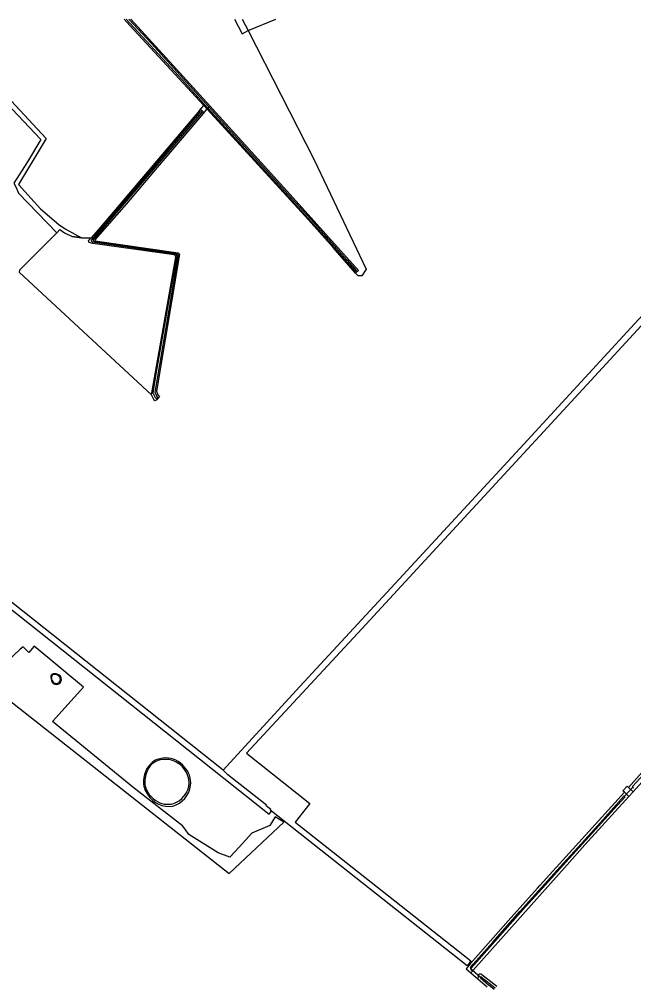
# Model space of a CAD drawing. Extents: x 136000 to 141014, y 402000 to 403500.
# Drawn here: x 139324 to 139735, y 402853 to 403500 of the extents above; entities that cross this region are included whole.
import ezdxf

# ---------------------------------------------------------------- set-up
doc = ezdxf.new("R2010")
doc.units = 0
for name, color, linetype in [('gg-afsc-draadraster', 7, 'Continuous'), ('gg-afsc-lijn draadraster', 7, 'Continuous'), ('gg-knt-bronhoudergrens', 7, 'Continuous'), ('gg-knt-onverhard', 7, 'Continuous'), ('gg-kntw-bovenkant insteek waterloop', 7, 'Continuous'), ('gg-kntw-waterlijn', 7, 'Continuous'), ('gg-kwrk-duiker nz buis', 7, 'Continuous'), ('gt-grn-vlakafsluiter', 7, 'Continuous'), ('gt-symb-watersymbool', 7, 'Continuous')]:
    doc.layers.add(name, color=color, linetype=linetype)

# ---------------------------------------------------------------- blocks, each defined once
blk = doc.blocks.new('gt0-WA')
at = {"layer": 'gt-symb-watersymbool'}
for centre, start, end in [((-0.32, 0.02), 28.07249, 151.92751), ((0.43, 0.42), 208.07248, 331.92751), ((-0.32, -0.43), 28.07249, 151.92751), ((0.43, -0.03), 208.07248, 331.92751)]:
    blk.add_arc(centre, 0.425, start, end, dxfattribs=at)

msp = doc.modelspace()

# ---------------------------------------------------------------- linework, layer by layer
at = {"layer": 'gg-afsc-draadraster'}
msp.add_line((139353.91, 403357.11), (139359.2, 403354.65), dxfattribs=at)
at = {"layer": 'gg-afsc-lijn draadraster'}
for p, q in [((139353.91, 403357.11), (139359.2, 403354.65)), ((139359.2, 403354.65), (139365.4, 403353.77)), ((139365.4, 403353.77), (139371.74, 403353.77))]:
    msp.add_line(p, q, dxfattribs=at)
at = {"layer": 'gg-knt-bronhoudergrens'}
for p, q in [((139472.88, 403500), (139476.82, 403492.42)), ((139476.82, 403492.42), (139495.48, 403500)), ((139365.4, 403353.77), (139359.2, 403354.65)), ((139365.4, 403353.77), (139371.74, 403353.77)), ((139734.58, 402982.82), (139731.74, 402979.68)), ((139625.54, 402867.45), (139624.85, 402867.98))]:
    msp.add_line(p, q, dxfattribs=at)
for points in [[(139467.87, 403500), (139472.88, 403490.37), (139476.82, 403492.42)], [(139476.82, 403492.42), (139521.04, 403405.97), (139555.92, 403332.74), (139553.03, 403328.3), (139550.57, 403328.31), (139548.84, 403330.11)], [(139295.82, 403467.61), (139294.97, 403466.85), (139311.39, 403447.93), (139338.19, 403419.55), (139329.29, 403404.53), (139320.02, 403390.34), (139321.31, 403387.83), (139323.17, 403383.66), (139348.75, 403357.11)], [(139295.82, 403467.61), (139296.83, 403468.52), (139309.44, 403454.7), (139341.62, 403420.11), (139323.26, 403389.32), (139338.01, 403373.18), (139350.16, 403362.7), (139354.52, 403359.73), (139365.4, 403353.77)], [(139825.36, 403393.27), (139796.3, 403361.65), (139733.11, 403293.4), (139658.74, 403212.69), (139578.11, 403125.24), (139511.51, 403053.16), (139460.13, 402997.24)], [(139412.11, 403248.62), (139323.81, 403330.47), (139324.09, 403332.17), (139348.75, 403357.11)], [(139348.75, 403357.11), (139350.89, 403359.28), (139353.91, 403357.11)], [(139798.63, 403358.38), (139739.95, 403294.77), (139706.27, 403258.1), (139629.52, 403174.94), (139553.08, 403091.92), (139475.88, 403008.57), (139518.2, 402974.94), (139508.38, 402962.34), (139626.07, 402869.53), (139624.85, 402867.98)], [(139324.23, 403078.36), (139301.17, 403056.42), (139464.25, 402927.97), (139500.87, 402962.44), (139495.01, 402965.97), (139491.48, 402960.11), (139479.44, 402954.96), (139470.91, 402945.62), (139464.76, 402938.89), (139456.91, 402941.79), (139437.18, 402954.21), (139434.66, 402957.65), (139433.02, 402959.89), (139399.79, 402985.78), (139345.88, 403029.81), (139366.74, 403052.89), (139333.62, 403080.19), (139330.17, 403076), (139326.41, 403079.76), (139324.23, 403078.36)], [(139728.75, 402982.55), (139727.77, 402983.49), (139730.72, 402986.57), (139731.6, 402985.73)], [(139624.85, 402867.98), (139623.58, 402866.32), (139492.65, 402969.69)]]:
    msp.add_lwpolyline(points, dxfattribs=at)
at = {"layer": 'gg-knt-onverhard'}
msp.add_line((139625.96, 402861.56), (139630.6, 402857.58), dxfattribs=at)
at = {"layer": 'gg-kntw-bovenkant insteek waterloop'}
for p, q in [((139449.33, 403439.98), (139447.23, 403442.25)), ((139731.6, 402985.73), (139734.58, 402982.82)), ((139728.75, 402982.55), (139731.74, 402979.68)), ((139626.79, 402862.5), (139625.96, 402861.56)), ((139627.01, 402862.75), (139626.79, 402862.5)), ((139627.39, 402863.18), (139627.01, 402862.75)), ((139631.17, 402860.24), (139630.6, 402857.58)), ((139630.6, 402857.58), (139636.85, 402852.22)), ((139633.41, 402860.43), (139643.29, 402852.61))]:
    msp.add_line(p, q, dxfattribs=at)
for points in [[(139393.92, 403500), (139397.68, 403495.86), (139447.23, 403442.25)], [(139398.29, 403500), (139426.71, 403469.05), (139451.24, 403442)], [(139444.4, 403438.92), (139378.13, 403360.8), (139371.74, 403353.77)], [(139446.81, 403437.02), (139415.9, 403400.83), (139395.15, 403376.29), (139374.22, 403352.46), (139374.4, 403351.75), (139430.15, 403343.66), (139431.02, 403342.69), (139415.65, 403251.1), (139416.56, 403248.48), (139417.51, 403247.18), (139415.77, 403245.31), (139414.55, 403244.63), (139413.76, 403245.37), (139412.11, 403248.62)], [(139446.81, 403437.02), (139446.89, 403438.02), (139445.55, 403439.14), (139444.4, 403438.92)], [(139548.84, 403330.11), (139533.73, 403347.28), (139517.22, 403365.72), (139469.22, 403418.52), (139449.33, 403439.98)], [(139451.24, 403442), (139506.99, 403380.55), (139550.69, 403331.76), (139548.84, 403330.11)], [(139412.11, 403248.62), (139428.5, 403340.71), (139428.15, 403341.76), (139427.35, 403342.2), (139372.85, 403349.83), (139370.48, 403350.64), (139370.12, 403351.98), (139371.74, 403353.77)], [(139160.78, 403228.46), (139204.06, 403194.49), (139259.71, 403151.29), (139490.88, 402967.79), (139492.65, 402969.69)], [(139460.13, 402997.24), (139262.04, 403154.39), (139177.98, 403218.66)], [(139731.6, 402985.73), (139768.68, 403027.16), (139799.25, 403060.69)], [(139802.33, 403057.57), (139773.9, 403026.48), (139734.58, 402982.82)], [(139492.65, 402969.69), (139491.71, 402970.43), (139492.05, 402970.85), (139488.88, 402973.36), (139489.2, 402973.77), (139463.33, 402994.19), (139460.13, 402997.24)], [(139625.54, 402867.45), (139625.75, 402867.7), (139651.03, 402896.36), (139670.7, 402918.22), (139672.21, 402920.03), (139728.75, 402982.55)], [(139731.74, 402979.68), (139702.37, 402947.19), (139690.51, 402933.85), (139627.58, 402863.39)], [(139625.54, 402867.45), (139622.85, 402864.23), (139625.96, 402861.56)], [(139627.58, 402863.39), (139627.49, 402863.29), (139627.39, 402863.18)]]:
    msp.add_lwpolyline(points, dxfattribs=at)
for centre, radius, start, end in [((139346.82, 403059.81), 2.04, 101.97662, 161.86421), ((139347.07, 403055.59), 6.25, 58.18571, 96.19452), ((139350.89, 403059.61), 6.07, 172.101, 213.43522), ((139348.47, 403057.55), 2.95, 205.82509, 292.25489), ((139348.84, 403057.68), 2.96, 284.68046, 339.05134), ((139348.77, 403058.12), 3.2, 332.10535, 60.26589), ((139423.77, 402989.74), 16.91, 124.44968, 177.66297), ((139423.38, 402981.69), 23.84, 94.09005, 112.64869), ((139421.49, 402989.05), 16.42, 39.48969, 89.31403), ((139423.19, 402988.79), 15.32, 353.85619, 44.274), ((139420.83, 402989.32), 14.01, 175.45222, 218.1293), ((139421.76, 402989.24), 16.79, 285.99541, 352.86783), ((139424.1, 402990.01), 17.07, 213.17008, 277.70522), ((139632.44, 402858.64), 2.04, 61.55219, 128.34755)]:
    msp.add_arc(centre, radius, start, end, dxfattribs=at)
at = {"layer": 'gg-kntw-waterlijn'}
for p, q in [((139627.01, 402862.75), (139626.09, 402863.67)), ((139633.22, 402858.68), (139642.36, 402851.43))]:
    msp.add_line(p, q, dxfattribs=at)
for points in [[(139395.35, 403500), (139430.19, 403462.2), (139449.89, 403440.58)], [(139397.13, 403500), (139412.14, 403483.83), (139450.65, 403441.38)], [(139415.31, 403262.61), (139423.76, 403310.81), (139429.4, 403341.74), (139428.62, 403342.8), (139378.82, 403349.82), (139372.5, 403350.86), (139372.12, 403352.17), (139421.68, 403410.33), (139445.15, 403438.17), (139445.87, 403437.56), (139373.05, 403352.36), (139373.42, 403351.5), (139393.62, 403348.33), (139429.2, 403343.26), (139430.03, 403342.31), (139415.53, 403256.85), (139414.36, 403250.13), (139416.09, 403247.18), (139416.48, 403246.71), (139415.67, 403245.88), (139414.99, 403246.6), (139413.37, 403249.69), (139415.31, 403262.61)], [(139450.65, 403441.38), (139504.02, 403382.55), (139518.71, 403366.44), (139543.12, 403338.81), (139549.51, 403331.67), (139548.85, 403331.08), (139523.69, 403359.21), (139459.6, 403429.92), (139449.89, 403440.58)], [(139734.27, 402986.37), (139749.3, 403002.76), (139762.98, 403018.29), (139777.21, 403034.01), (139793.43, 403052.11), (139800.24, 403059.69)], [(139625.68, 402865.05), (139627.6, 402867.33), (139640.71, 402882.14), (139658.76, 402902.65), (139685.77, 402932.56), (139702.23, 402950.55), (139712.8, 402962.22), (139728.44, 402979.74)], [(139627.39, 402863.18), (139626.46, 402864.05), (139626.27, 402864.35), (139626.27, 402864.69), (139643.89, 402884.44), (139662.54, 402905.69), (139675.88, 402920.48), (139689.68, 402935.71), (139707.49, 402955.32), (139721.9, 402971.32), (139728.97, 402979.24)], [(139641.52, 402850.37), (139638.3, 402852.98), (139637.81, 402853.37), (139632.54, 402857.89)]]:
    msp.add_lwpolyline(points, dxfattribs=at)
for centre, radius, start, end in [((139352.28, 403059.2), 7.02, 171.28697, 188.97841), ((139346.57, 403060), 1.25, 113.13539, 167.86543), ((139348.76, 403058.67), 3.46, 189.43846, 237.52502), ((139347.37, 403055.43), 5.87, 80.13386, 102.71038), ((139348.44, 403058.47), 3.12, 240.49144, 301.24906), ((139346.82, 403056.68), 4.79, 27.03983, 71.12819), ((139348.7, 403057.95), 2.55, 302.35359, 20.66405), ((139420.73, 402992.22), 12.23, 87.11929, 147.68914), ((139421.53, 402988.81), 15.63, 54.83589, 90.65725), ((139426.93, 402989.12), 19.14, 149.75193, 184.49332), ((139419.46, 402986.99), 18.33, 13.29163, 52.81928), ((139422.02, 402989.39), 15.38, 295.31077, 6.76348), ((139423.73, 402990.52), 16.14, 190.34193, 242.58498), ((139734.64, 402986.01), 0.52, 136.00673, 312.04595), ((139728.56, 402979.33), 0.426, 346.45377, 105.64151), ((139423.14, 402988.01), 13.66, 239.90154, 293.52937), ((139627.57, 402864.86), 1.9, 174.50326, 218.84925), ((139632.88, 402858.28), 0.516, 49.41053, 229.38688)]:
    msp.add_arc(centre, radius, start, end, dxfattribs=at)
at = {"layer": 'gg-kwrk-duiker nz buis'}
for p, q in [((139728.71, 402979.66), (139734.26, 402985.67)), ((139626.78, 402863.61), (139632.56, 402858.68))]:
    msp.add_line(p, q, dxfattribs=at)
at = {"layer": 'gt-grn-vlakafsluiter'}
for p, q in [((139444.4, 403438.92), (139447.23, 403442.25)), ((139449.33, 403439.98), (139446.81, 403437.02)), ((139449.89, 403440.58), (139449.33, 403439.98)), ((139450.65, 403441.38), (139449.89, 403440.58)), ((139450.65, 403441.38), (139451.24, 403442))]:
    msp.add_line(p, q, dxfattribs=at)

# ---------------------------------------------------------------- block references
at = {"layer": 'gt-symb-watersymbool'}
for p, rotation in [((139411.71, 403398.12), -130.21618137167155), ((139528.65, 403354.38), 131.75724702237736)]:
    msp.add_blockref('gt0-WA', p, dxfattribs=dict(at, rotation=rotation))

doc.saveas('drawing.dxf')
